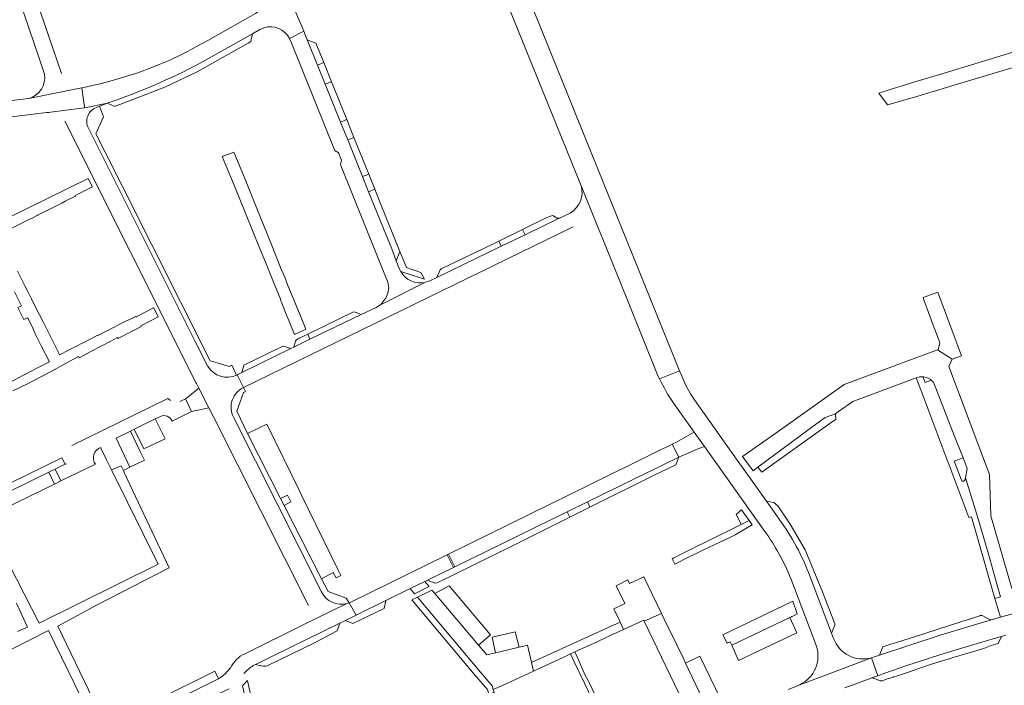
# Model space of a CAD drawing. Header units: metres. Extents: x 166325 to 190320, y 381923 to 404576.
# Tile 784 of 1056: x 176440 to 176754, y 395877 to 396089. Entities that reach past the tile are written whole.
import ezdxf

# ---------------------------------------------------------------- set-up
doc = ezdxf.new("R2010")
doc.units = ezdxf.units.M
for name, color, linetype, lineweight in [('B-WE-VH-VERHARDING_ASFALT-GV', 8, 'Continuous', 18), ('B-WE-VH-VERHARDING_BETONSTRAATSTEEN-GV', 8, 'Continuous', 18), ('B-WE-VH-VERHARDING_GESLOTEN-GV', 8, 'Continuous', 18), ('B-WE-VH-VERHARDING_STRAATBAKSTEEN-GV', 8, 'Continuous', 18)]:
    doc.layers.add(name, color=color, linetype=linetype, lineweight=lineweight)

msp = doc.modelspace()

# ---------------------------------------------------------------- linework, layer by layer
at = {"layer": 'B-WE-VH-VERHARDING_ASFALT-GV', "flags": 128}
for points in [[(176603.754, 396092.682), (176593.856, 396117.246), (176587.349, 396114.667), (176588.265, 396112.463), (176619.041, 396036.495), (176625.632, 396020.212), (176625.717, 396020.002), (176633.868, 396000.042), (176643.651, 395975.747), (176644.016, 395974.978), (176650.455, 395977.514)], [(176614.624, 395932.654), (176621.035, 395935.792), (176650.179, 395950.053), (176648.12, 395954.15), (176576.779, 395919.148), (176578.762, 395915.105)], [(176570.107, 395910.87), (176578.35, 395914.904), (176576.367, 395918.946), (176545.856, 395903.976), (176545.61, 395903.858), (176545.166, 395903.672), (176547.326, 395899.722), (176547.819, 395899.963), (176556.86, 395904.387), (176564.579, 395908.164), (176569.242, 395910.447)]]:
    msp.add_lwpolyline(points, close=True, dxfattribs=at)
for points in [[(176544.65, 396051.08), (176542.343, 396056.779), (176537.471, 396068.815), (176535.006, 396074.903), (176531.762, 396082.917), (176530.626, 396085.723), (176526.123, 396083.378), (176526.593, 396082.213), (176540.437, 396047.961), (176540.593, 396047.698), (176540.959, 396047.404), (176541.326, 396047.268)], [(176561.567, 396009.133), (176561.105, 396010.108), (176560.145, 396012.609), (176558.712, 396016.345), (176551.324, 396034.594), (176549.377, 396039.404), (176544.65, 396051.08)], [(176541.842, 396046.713), (176542.579, 396044.831)], [(176542.568, 396044.074), (176542.435, 396043.722), (176542.37, 396043.362), (176542.466, 396042.964), (176556.72, 396007.561), (176557.204, 396006.287)], [(176625.632, 396020.212), (176619.041, 396036.495)], [(176615.549, 396027.79), (176612.115, 396026.134), (176611.849, 396026.006), (176601.235, 396020.889), (176593.608, 396017.213), (176573.059, 396007.307), (176570.826, 396006.231), (176569.496, 396005.752), (176569.235, 396005.692), (176554.861, 395998.462), (176553.704, 395997.756), (176549, 395995.497), (176532.581, 395987.58), (176527.44, 395985.101), (176526.536, 395984.665), (176510.957, 395977.023), (176509.469, 395976.293), (176511.443, 395972.257), (176616.478, 396023.42)], [(176554.861, 395998.462), (176569.235, 396005.692)], [(176557.211, 396001.712), (176556.827, 396000.721), (176556.309, 396000.007)], [(176651.001, 395976.168), (176650.455, 395977.514), (176644.016, 395974.978)], [(176648.61, 395967.18), (176655.116, 395958.028), (176658.374, 395953.445), (176677.622, 395926.367)], [(176681.402, 395931.377), (176678.097, 395936.03), (176672.095, 395944.479), (176668.82, 395949.089), (176655.18, 395968.29)], [(176699.511, 395892.317), (176698.872, 395893.997), (176691.54, 395913.28)], [(176685.87, 395911.38), (176694.021, 395889.887)], [(176758.479, 395900.677), (176752.67, 395899.03), (176750.16, 395898.305), (176750.074, 395898.28), (176749.405, 395898.087), (176743.32, 395896.33), (176733.44, 395893.35), (176714.114, 395886.961), (176711.6, 395886.13), (176713.583, 395880.424), (176715.876, 395881.221), (176722.52, 395883.53), (176733.38, 395887.07), (176744.17, 395890.4), (176751.101, 395892.377), (176752.989, 395892.916), (176754.37, 395893.31)], [(176703.137, 395876.6), (176711.454, 395879.668), (176711.929, 395879.849), (176713.583, 395880.424), (176711.6, 395886.13), (176688.798, 395877.559), (176688.52, 395877.43), (176684.997, 395876.019)], [(176688.798, 395877.559), (176711.6, 395886.13)]]:
    msp.add_lwpolyline(points, dxfattribs=at)
at = {"layer": 'B-WE-VH-VERHARDING_ASFALT-GV'}
for points in [[(176541.326, 396047.268, -0.2157063), (176541.842, 396046.713)], [(176542.579, 396044.831, -0.2047702), (176542.568, 396044.074)], [(176619.041, 396036.495, -0.3498782), (176615.549, 396027.79)], [(176569.235, 396005.692, -0.3261451), (176561.567, 396009.133)], [(176557.204, 396006.287, -0.2227321), (176557.211, 396001.712)], [(176556.309, 396000.007, -0.0818475), (176554.861, 395998.462)], [(176644.016, 395974.978, 0.040514), (176648.61, 395967.18)], [(176655.18, 395968.29, -0.0599928), (176651.001, 395976.168)], [(176691.54, 395913.28, 0.0644259), (176681.402, 395931.377)], [(176677.622, 395926.367, -0.060827), (176685.87, 395911.38)], [(176711.6, 395886.13, -0.3939729), (176699.511, 395892.317)], [(176694.021, 395889.887, -0.3771195), (176688.798, 395877.559)]]:
    msp.add_lwpolyline(points, format="xyb", dxfattribs=at)
at = {"layer": 'B-WE-VH-VERHARDING_BETONSTRAATSTEEN-GV', "flags": 128}
for points in [[(176425.042, 396155.076), (176424.981, 396155.231), (176424.925, 396155.387), (176416.331, 396180.265), (176411.749, 396177.953), (176446.064, 396077.76), (176447.992, 396072.055)], [(176453.452, 396072.262), (176430.511, 396138.978)], [(176526.123, 396083.378), (176530.626, 396085.723), (176530.353, 396086.459), (176529.974, 396087.483), (176529.855, 396087.753), (176528.708, 396090.36), (176525.865, 396097.14), (176515.708, 396091.632), (176515.59, 396091.556), (176515.309, 396091.39), (176500.032, 396082.788), (176495.297, 396080.214)], [(176496.664, 396072.822), (176504.728, 396077.36), (176512.983, 396081.932), (176513.744, 396082.482), (176513.927, 396082.926), (176514.305, 396084.913), (176497.386, 396075.405)], [(176497.386, 396075.405), (176514.305, 396084.913)], [(176514.305, 396084.913), (176516.68, 396086.247), (176517.949, 396086.795)], [(176483.044, 396074.464), (176477.457, 396072.372), (176469.248, 396069.857), (176465.78, 396068.945), (176462.283, 396068.154), (176461.136, 396067.904), (176459.888, 396067.655), (176460.438, 396063.842), (176460.752, 396061.671), (176460.809, 396061.279), (176468.099, 396062.786), (176468.303, 396062.864)], [(176468.303, 396062.864), (176468.099, 396062.786), (176469.956, 396061.945), (176470.246, 396061.849), (176470.551, 396061.832), (176470.869, 396061.9), (176472.913, 396062.66), (176486.393, 396067.924), (176496.664, 396072.822)], [(176443.012, 396064.292), (176458.784, 396067.434), (176459.888, 396067.655), (176461.136, 396067.904)], [(176436.785, 396022.533), (176440.403, 396024.357), (176442.647, 396025.488), (176444.282, 396026.312), (176445.711, 396027.032), (176445.784, 396027.069), (176448.766, 396028.572), (176448.832, 396028.605), (176453.541, 396030.979), (176454.633, 396031.529), (176457.898, 396033.175), (176457.801, 396033.367), (176463.351, 396036.106), (176461.978, 396038.808), (176436.254, 396026.195)], [(176437.9, 395971.111), (176442.804, 395973.449), (176446.837, 395975.582), (176450.34, 395977.435), (176454.506, 395979.773), (176458.83, 395982.06), (176459.028, 395981.686), (176462.763, 395983.662), (176466.511, 395985.644), (176466.522, 395985.65), (176468.968, 395986.901), (176471.325, 395988.108), (176471.449, 395987.866), (176474.483, 395989.422), (176474.957, 395989.665), (176478.861, 395991.668), (176478.741, 395991.903), (176484.231, 395994.713), (176482.814, 395997.55), (176482.799, 395997.58), (176477.254, 395994.763), (176477.075, 395994.673), (176476.985, 395994.852), (176474.717, 395993.709), (176473.959, 395993.327), (176468.092, 395990.37), (176465.019, 395988.821), (176464.853, 395988.737), (176462.546, 395987.574), (176461.946, 395987.272), (176456.054, 395984.302), (176452.825, 395982.674), (176452.676, 395982.968), (176451.608, 395985.085), (176447.658, 395992.913), (176445.167, 395997.851), (176443.854, 396000.469), (176442.663, 396002.842), (176441.885, 396004.393), (176441.34, 396005.478), (176439.397, 396009.317)], [(176438.403, 396002.725), (176440.64, 395998.284), (176439.512, 395997.742), (176441.426, 395993.881), (176442.657, 395994.447), (176444.3, 395991.152), (176445.232, 395988.855), (176446.98, 395985.492), (176449.613, 395980.427), (176446.04, 395978.543), (176422.422, 395966.267)], [(176685.698, 395928.683), (176681.738, 395934.543), (176680.51, 395935.64), (176678.097, 395936.03), (176681.402, 395931.377)], [(176691.54, 395913.28), (176698.872, 395893.997), (176699.957, 395896.53), (176699.914, 395896.934), (176696.018, 395907.15), (176690.459, 395920.494), (176685.698, 395928.683)]]:
    msp.add_lwpolyline(points, dxfattribs=at)
at = {"layer": 'B-WE-VH-VERHARDING_BETONSTRAATSTEEN-GV'}
for points in [[(176517.949, 396086.795, -0.3664053), (176526.123, 396083.378)], [(176495.297, 396080.214, -0.033944), (176483.044, 396074.464)], [(176497.386, 396075.405, -0.0392198), (176468.303, 396062.864)], [(176447.992, 396072.055, -0.3888222), (176443.012, 396064.292)]]:
    msp.add_lwpolyline(points, format="xyb", dxfattribs=at)
at = {"layer": 'B-WE-VH-VERHARDING_BETONSTRAATSTEEN-GV', "flags": 128}
for points in [[(176534.538, 396081.929), (176531.762, 396082.917), (176535.006, 396074.903), (176537.039, 396075.717)], [(176539.492, 396069.624), (176537.471, 396068.815), (176542.343, 396056.779), (176544.341, 396057.579)], [(176546.637, 396051.876), (176544.65, 396051.08), (176549.377, 396039.404), (176551.341, 396040.191)], [(176555.007, 396031.085), (176553.279, 396035.377), (176551.324, 396034.594), (176558.712, 396016.345), (176560.145, 396012.609), (176561.295, 396015.566)], [(176611.849, 396026.006), (176612.115, 396026.134), (176611.782, 396026.109), (176611.453, 396026.162), (176611.146, 396026.292), (176610.961, 396026.419), (176610.214, 396026.898), (176609.909, 396026.957), (176609.6, 396026.936), (176609.306, 396026.836), (176609.251, 396026.808), (176608.107, 396026.331), (176600.421, 396022.56), (176601.235, 396020.889)], [(176592.821, 396018.831), (176588.68, 396016.8), (176574.488, 396009.974), (176574.117, 396009.739), (176573.059, 396007.307), (176593.608, 396017.213)], [(176563.39, 396010.395), (176561.295, 396015.566), (176560.145, 396012.609), (176561.105, 396010.108), (176561.567, 396009.133), (176569.081, 396006.691), (176567.966, 396008.862)], [(176549, 395995.497), (176547.072, 395996.201), (176546.471, 395996.278), (176531.91, 395989.236), (176532.581, 395987.58)], [(176526.536, 395984.665), (176524.259, 395985.338), (176523.775, 395985.288), (176511.577, 395979.339), (176510.957, 395977.023)], [(176699.079, 395961.238), (176700.25, 395962.07), (176700.09, 395963.83), (176696.875, 395962.647), (176694.207, 395960.787), (176675.373, 395946.823), (176676.6, 395945.27), (176686.454, 395952.27)], [(176642.341, 395944.346), (176649.28, 395947.583), (176650.179, 395950.053), (176621.035, 395935.792), (176621.823, 395934.089)], [(176615.433, 395930.905), (176614.624, 395932.654), (176578.762, 395915.105), (176578.35, 395914.904), (176570.107, 395910.87), (176572.396, 395909.938), (176573.129, 395910.015), (176596.778, 395921.631)], [(176670.2, 395933.228), (176668.486, 395931.764), (176668.53, 395931.7), (176670.06, 395928.57), (176672.626, 395929.816)], [(176578.144, 395907.65), (176576.999, 395909.007), (176572.394, 395906.646), (176574.196, 395904.517), (176586.335, 395890.173), (176590.168, 395893.408)], [(176556.229, 395901.803), (176556.86, 395904.387), (176547.819, 395899.963), (176547.326, 395899.722), (176543.901, 395898.046), (176546.331, 395897.072)], [(176534.236, 395891.042), (176541.342, 395894.748), (176542.098, 395897.164), (176515.276, 395884.039), (176516.862, 395883.582), (176517.184, 395883.523), (176517.797, 395883.472), (176518.412, 395883.502), (176519.017, 395883.61)], [(176687.844, 395894.13), (176685.558, 395898.959), (176667.08, 395890.18), (176669.257, 395885.294)], [(176740.658, 395897.783), (176739.707, 395897.476), (176728.907, 395894.003), (176727.955, 395893.697), (176719.617, 395891.015), (176718.804, 395890.753), (176717.497, 395890.333), (176715.216, 395889.599), (176714.114, 395886.961), (176733.44, 395893.35), (176743.32, 395896.33), (176749.405, 395898.087), (176750.074, 395898.28), (176749.754, 395898.241), (176749.435, 395898.281), (176749.135, 395898.399), (176749.028, 395898.463), (176747.134, 395899.455), (176746.841, 395899.571), (176746.527, 395899.61), (176746.214, 395899.57), (176746.087, 395899.529), (176741.461, 395898.041)], [(176598.068, 395894.415), (176590.669, 395892.658), (176591.773, 395887.715), (176599.268, 395889.487)], [(176747.945, 395889.319), (176748.198, 395889.396), (176749.797, 395890.022), (176752.006, 395890.66), (176752.989, 395892.916), (176751.101, 395892.377), (176744.17, 395890.4), (176733.38, 395887.07), (176722.52, 395883.53), (176715.876, 395881.221), (176713.583, 395880.424), (176711.929, 395879.849), (176711.454, 395879.668), (176711.841, 395879.702), (176712.226, 395879.656), (176712.594, 395879.532), (176712.646, 395879.507), (176714.028, 395878.942), (176714.367, 395878.831), (176714.723, 395878.799), (176715, 395878.829), (176716.732, 395879.404), (176717.587, 395879.688), (176718.465, 395879.979), (176718.619, 395880.024), (176719.556, 395880.301), (176724.329, 395881.906), (176724.74, 395882.044), (176725.168, 395882.188), (176725.736, 395882.379), (176731.098, 395884.182), (176736.325, 395885.776), (176736.514, 395885.833), (176737.357, 395886.09), (176737.671, 395886.186), (176746.297, 395888.816), (176747.352, 395889.138)], [(176656.936, 395886.63), (176652.28, 395884.39), (176658.876, 395870.624), (176663.536, 395872.858)], [(176503.472, 395879.43), (176502.259, 395881.87), (176484.349, 395872.985), (176485.573, 395870.717), (176493.93, 395874.785), (176494.402, 395875.015)]]:
    msp.add_lwpolyline(points, close=True, dxfattribs=at)
at = {"layer": 'B-WE-VH-VERHARDING_GESLOTEN-GV', "flags": 128}
msp.add_lwpolyline([(176523.278, 396010.461), (176520.271, 396018.036), (176519.014, 396021.128), (176515.921, 396028.736), (176513.757, 396034.058), (176511.397, 396039.863), (176508.411, 396047.206), (176504.697, 396045.787), (176507.816, 396038.161), (176510.052, 396032.692), (176512.289, 396027.222), (176514.526, 396021.753), (176516.366, 396017.253), (176518.678, 396011.601), (176520.84, 396006.314), (176523.146, 396000.675), (176523.351, 395999.804), (176523.415, 395999.647), (176525.305, 395995.018), (176525.881, 395993.577), (176527.683, 395989.074), (176531.269, 395990.818), (176529.59, 395995.049), (176528.995, 395996.549), (176527.45, 396000.176), (176525.538, 396004.663), (176524.638, 396007.347)], close=True, dxfattribs=at)
for points in [[(176436.491, 395888.389), (176449.332, 395894.811), (176463.631, 395865.382), (176466.454, 395866.758), (176464.826, 395870.192), (176452.244, 395896.236), (176464.823, 395903.05), (176487.774, 395914.777), (176473.46, 395945.192), (176473.16, 395945.83), (176472.42, 395947.24), (176469.38, 395946.015), (176469.496, 395945.768), (176484.26, 395915.903), (176446.271, 395897.14), (176436.709, 395915.868)], [(176439.125, 395903.515), (176442.565, 395895.906), (176439.433, 395894.5)]]:
    msp.add_lwpolyline(points, dxfattribs=at)
at = {"layer": 'B-WE-VH-VERHARDING_STRAATBAKSTEEN-GV', "flags": 128}
for points in [[(176760.422, 396080.178), (176748.715, 396076.619), (176742.146, 396074.602), (176735.084, 396072.465), (176729.021, 396070.606), (176723.747, 396069.004), (176721.752, 396068.397), (176719.62, 396067.749), (176713.917, 396066.015), (176716.667, 396062.269), (176722.375, 396063.883), (176724.179, 396064.393), (176724.537, 396064.495), (176725.037, 396064.636), (176738.967, 396068.828), (176756.719, 396074.177), (176760.544, 396075.37), (176761.929, 396071.295)], [(176460.809, 396061.279), (176449.955, 396059.929), (176448.975, 396059.807), (176449.348, 396059.831)], [(176464.572, 396061.438), (176465.498, 396061.792), (176468.099, 396062.786), (176460.809, 396061.279)], [(176472.87, 396036.219), (176467.376, 396047.13), (176464.401, 396053.04), (176466.774, 396058.454), (176465.498, 396061.792), (176464.572, 396061.438)], [(176454.463, 396057.062), (176496.294, 395973.812), (176496.462, 395973.478), (176497.18, 395972.05), (176500.42, 395965.73), (176501.956, 395962.682), (176532.144, 395902.784)], [(176500.112, 395978.986), (176499.96, 395979.133), (176496.032, 395986.826), (176489.498, 396000.02), (176462.001, 396054.813)], [(176509.265, 395976.193), (176507.723, 395979.362), (176506.862, 395978.943), (176503.768, 395979.869), (176500.859, 395980.739), (176472.87, 396036.219)], [(176756.341, 395908.236), (176749.65, 395931.39), (176749.23, 395944.51), (176736.26, 395978.88), (176737.34, 395981.2), (176732.656, 395984.206), (176702.91, 395973.23), (176681.836, 395958.252), (176675.762, 395953.95), (176670.51, 395950.22), (176673.844, 395945.729), (176675.373, 395946.823), (176694.207, 395960.787), (176696.875, 395962.647), (176700.09, 395963.83), (176701.138, 395964.578), (176705.62, 395967.78), (176725.87, 395975.31), (176726.55, 395975.527), (176726.901, 395975.596), (176727.612, 395975.654), (176728.001, 395975.627), (176728.324, 395975.604), (176729.021, 395975.447), (176729.687, 395975.186), (176730.305, 395974.828), (176730.661, 395974.543), (176730.862, 395974.382), (176731.323, 395973.883), (176737.988, 395956.924), (176740.78, 395949.82), (176742.14, 395946.38), (176741.554, 395943.494), (176745.169, 395931.748), (176748.77, 395919.612), (176751.473, 395910.016), (176752.766, 395905.587), (176750.91, 395905.05), (176751.49, 395903.17), (176752.67, 395899.03), (176758.479, 395900.677)], [(176511.443, 395972.257), (176509.469, 395976.293), (176509.265, 395976.193)], [(176731.323, 395973.883), (176730.862, 395974.382), (176730.661, 395974.543), (176728.684, 395973.796), (176728.001, 395975.627), (176727.612, 395975.654), (176726.901, 395975.596), (176726.55, 395975.527), (176725.87, 395975.31), (176727.307, 395971.5), (176735.633, 395949.421), (176736.233, 395947.829), (176742.64, 395930.84), (176743.45, 395931.05), (176750.91, 395905.05), (176752.766, 395905.587), (176751.473, 395910.016), (176748.77, 395919.612), (176745.169, 395931.748), (176741.554, 395943.494), (176741.44, 395942.93)], [(176524.367, 395934.692), (176523.27, 395936.848), (176512.736, 395957.535), (176509.278, 395964.686), (176511.422, 395970.641), (176512.074, 395970.957), (176511.443, 395972.257)], [(176740.24, 395942.67), (176737.99, 395948.77), (176740.78, 395949.82), (176737.988, 395956.924), (176731.323, 395973.883)], [(176488.14, 395968.079), (176487.302, 395968.675), (176456.683, 395953.704)], [(176488.699, 395961.541), (176494.9, 395964.54), (176492.92, 395968.641), (176491.12, 395967.72)], [(176465.929, 395953.109), (176466.112, 395952.733), (176467.819, 395949.223), (176469.38, 395946.015), (176472.42, 395947.24), (176473.16, 395945.83), (176475.253, 395946.844), (176470.84, 395956.09), (176475.447, 395958.347), (176476.586, 395958.904), (176483.317, 395962.202), (176484.994, 395963.038)], [(176508.235, 395962.722), (176536.273, 395907.124)], [(176455, 395947.95), (176454.652, 395947.781), (176451.428, 395946.217), (176453.255, 395942.452), (176464.22, 395947.76)], [(176430.199, 395930.84), (176430.543, 395931.24), (176431.208, 395931.778), (176451.238, 395941.475), (176449.412, 395945.239), (176437.48, 395939.449), (176437.068, 395939.249), (176427.501, 395934.265)], [(176544.426, 395903.436), (176545.166, 395903.672), (176544.196, 395905.086), (176538.395, 395907.275), (176536.291, 395911.276), (176524.367, 395934.692)], [(176542.098, 395897.164), (176543.901, 395898.046), (176547.326, 395899.722), (176545.166, 395903.672), (176544.426, 395903.436), (176530.087, 395896.415), (176529.992, 395896.367), (176511.821, 395887.422)], [(176530.087, 395896.415), (176544.426, 395903.436)], [(176514.568, 395883.692), (176515.276, 395884.039), (176542.098, 395897.164)], [(176507.339, 395882.973), (176505.45, 395880.909), (176504.487, 395880.135), (176503.472, 395879.43), (176494.402, 395875.015), (176496.291, 395871.135), (176499.902, 395872.927), (176506.927, 395876.282)]]:
    msp.add_lwpolyline(points, dxfattribs=at)
for points in [[(176537.039, 396075.717), (176535.006, 396074.903), (176537.471, 396068.815), (176539.492, 396069.624)], [(176448.664, 396059.768), (176448.975, 396059.807), (176449.955, 396059.929), (176460.809, 396061.279), (176460.752, 396061.671), (176460.438, 396063.842), (176459.888, 396067.655), (176458.784, 396067.434), (176443.012, 396064.292), (176442.954, 396064.277), (176382.921, 396056.998), (176383.015, 396056.193), (176383.258, 396054.117), (176383.303, 396053.736), (176383.531, 396051.79)], [(176544.341, 396057.579), (176542.343, 396056.779), (176544.65, 396051.08), (176546.637, 396051.876)], [(176551.341, 396040.191), (176549.377, 396039.404), (176551.324, 396034.594), (176553.279, 396035.377)], [(176601.235, 396020.889), (176600.421, 396022.56), (176592.821, 396018.831), (176593.608, 396017.213)], [(176732.74, 396002.62), (176728.03, 396000.85), (176728.31, 396000.1), (176731.3, 395992.08), (176733.37, 395986.58), (176732.83, 395984.27), (176732.656, 395984.206), (176737.34, 395981.2), (176740.34, 395982.35)], [(176532.581, 395987.58), (176531.91, 395989.236), (176529.173, 395987.912), (176528.189, 395987.288), (176527.973, 395987.022), (176527.44, 395985.101)], [(176497.18, 395972.05), (176493.31, 395968.84), (176492.92, 395968.641), (176494.9, 395964.54), (176500.42, 395965.73)], [(176483.317, 395962.202), (176476.586, 395958.904), (176479.69, 395952.644), (176486.45, 395955.89), (176485.39, 395957.95)], [(176529.897, 395937.968), (176529.25, 395939.348), (176518.871, 395960.575), (176516.651, 395959.475), (176512.736, 395957.535), (176523.27, 395936.848), (176525.48, 395937.908), (176526.484, 395935.788), (176524.367, 395934.692), (176536.291, 395911.276), (176540.067, 395913.294), (176540.977, 395911.59), (176542.43, 395912.367), (176541.703, 395913.853)], [(176475.447, 395958.347), (176470.84, 395956.09), (176475.253, 395946.844), (176479.85, 395949.07), (176478.776, 395951.24), (176478.39, 395952.02)], [(176655.116, 395958.028), (176653.42, 395957), (176652.24, 395956.365), (176649.417, 395954.847), (176648.12, 395954.15), (176650.179, 395950.053), (176651.664, 395950.665), (176653.407, 395951.463), (176656.055, 395952.619), (176658.374, 395953.445)], [(176449.412, 395945.239), (176451.428, 395946.217), (176454.652, 395947.781), (176453.512, 395949.793), (176437.073, 395941.788), (176436.585, 395941.201), (176437.48, 395939.449)], [(176451.428, 395946.217), (176449.412, 395945.239), (176451.238, 395941.475), (176453.255, 395942.452)], [(176621.823, 395934.089), (176621.035, 395935.792), (176614.624, 395932.654), (176615.433, 395930.905), (176619.245, 395932.8)], [(176653.046, 395918.025), (176655.559, 395919.259), (176657.833, 395920.375), (176663.304, 395922.917), (176665.805, 395924.15), (176668.187, 395925.324), (176671.059, 395927.037), (176671.572, 395927.346), (176673.54, 395928.53), (176672.626, 395929.816), (176670.06, 395928.57), (176667.255, 395927.193), (176665.58, 395926.37), (176663.328, 395925.265), (176651.172, 395919.209), (176648.553, 395917.944), (176648.055, 395917.703), (176648.887, 395915.983)], [(176576.779, 395919.148), (176576.367, 395918.946), (176578.35, 395914.904), (176578.762, 395915.105)], [(176570.601, 395908.787), (176569.242, 395910.447), (176564.579, 395908.164), (176565.932, 395906.518)], [(176639.03, 395911.966), (176634.438, 395909.783), (176633.92, 395910.91), (176630.389, 395909.125), (176630.24, 395909.05), (176632.981, 395903.436), (176629.475, 395901.724), (176631.193, 395898.206), (176631.535, 395897.496), (176632.603, 395895.162), (176639.03, 395898.14), (176639.186, 395897.815), (176644.684, 395900.253)], [(176603.208, 395884.681), (176601.979, 395890.128), (176600.319, 395889.736), (176599.268, 395889.487), (176591.773, 395887.715), (176588.975, 395887.053), (176586.335, 395890.173), (176574.196, 395904.517), (176572.394, 395906.646), (176571.516, 395907.67), (176566.852, 395905.397), (176586.981, 395881.599), (176590.66, 395877.249), (176591.052, 395876.064), (176594.237, 395877.402), (176603.833, 395881.912)], [(176566.852, 395905.397), (176565.052, 395904.545), (176585.532, 395880.297), (176589.16, 395876.002), (176589.627, 395874.588), (176589.817, 395874.014), (176591.343, 395875.184), (176591.052, 395876.064), (176590.66, 395877.249), (176586.981, 395881.599)], [(176685.558, 395898.959), (176685.856, 395899.1), (176686.245, 395899.285), (176686.488, 395899.4), (176687.96, 395900.1), (176686.548, 395904.157), (176664.271, 395893.475), (176665.595, 395890.796), (176665.969, 395890.976), (176666.56, 395891.26), (176667.08, 395890.18)], [(176659.011, 395870.342), (176658.876, 395870.624), (176652.28, 395884.39), (176651.53, 395886.07), (176649.62, 395890.026), (176645.551, 395898.457), (176644.684, 395900.253), (176639.186, 395897.815), (176653.06, 395868.96), (176653.98, 395867.22), (176654.846, 395865.446), (176655.637, 395863.829), (176655.082, 395863.565), (176655.34, 395863.024), (176655.9, 395863.29), (176661.172, 395865.764), (176660.28, 395867.694), (176659.206, 395869.934)], [(176613.292, 395886.232), (176615.644, 395887.358), (176617.004, 395888.013), (176619.357, 395889.142), (176623.94, 395891.084), (176627.908, 395892.986), (176632.603, 395895.162), (176631.535, 395897.496), (176627.492, 395895.667), (176603.208, 395884.681), (176603.833, 395881.912), (176605.716, 395882.772)], [(176621.307, 395875.578), (176623.795, 395870.424), (176624.442, 395869.085), (176625.779, 395869.726), (176625.122, 395871.077), (176622.624, 395876.213), (176621.437, 395878.654), (176620.063, 395881.274), (176618.198, 395885.525), (176617.004, 395888.013), (176615.644, 395887.358), (176616.836, 395884.868), (176620.131, 395878.013)], [(176512.914, 395877.883), (176512.673, 395878.937), (176511.097, 395877.184), (176518.109, 395846.822), (176519.902, 395847.273)]]:
    msp.add_lwpolyline(points, close=True, dxfattribs=at)
at = {"layer": 'B-WE-VH-VERHARDING_STRAATBAKSTEEN-GV'}
for points in [[(176464.572, 396061.438, 0.4439077), (176462.001, 396054.813)], [(176500.112, 395978.986, 0.3855609), (176509.265, 395976.193)], [(176508.235, 395962.722, -0.4178482), (176511.443, 395972.257)], [(176484.994, 395963.038, -0.4233925), (176488.699, 395961.541)], [(176464.22, 395947.76, -0.4978595), (176465.929, 395953.109)], [(176740.92, 395942.38, -0.4643004), (176740.24, 395942.67)], [(176741.44, 395942.93, -0.2336186), (176740.92, 395942.38)], [(176544.426, 395903.436, -0.353255), (176536.273, 395907.124)], [(176511.821, 395887.422, 0.1671703), (176507.339, 395882.973)], [(176511.571, 395881.138, -0.0448443), (176514.568, 395883.692)]]:
    msp.add_lwpolyline(points, format="xyb", dxfattribs=at)

doc.saveas('drawing.dxf')
